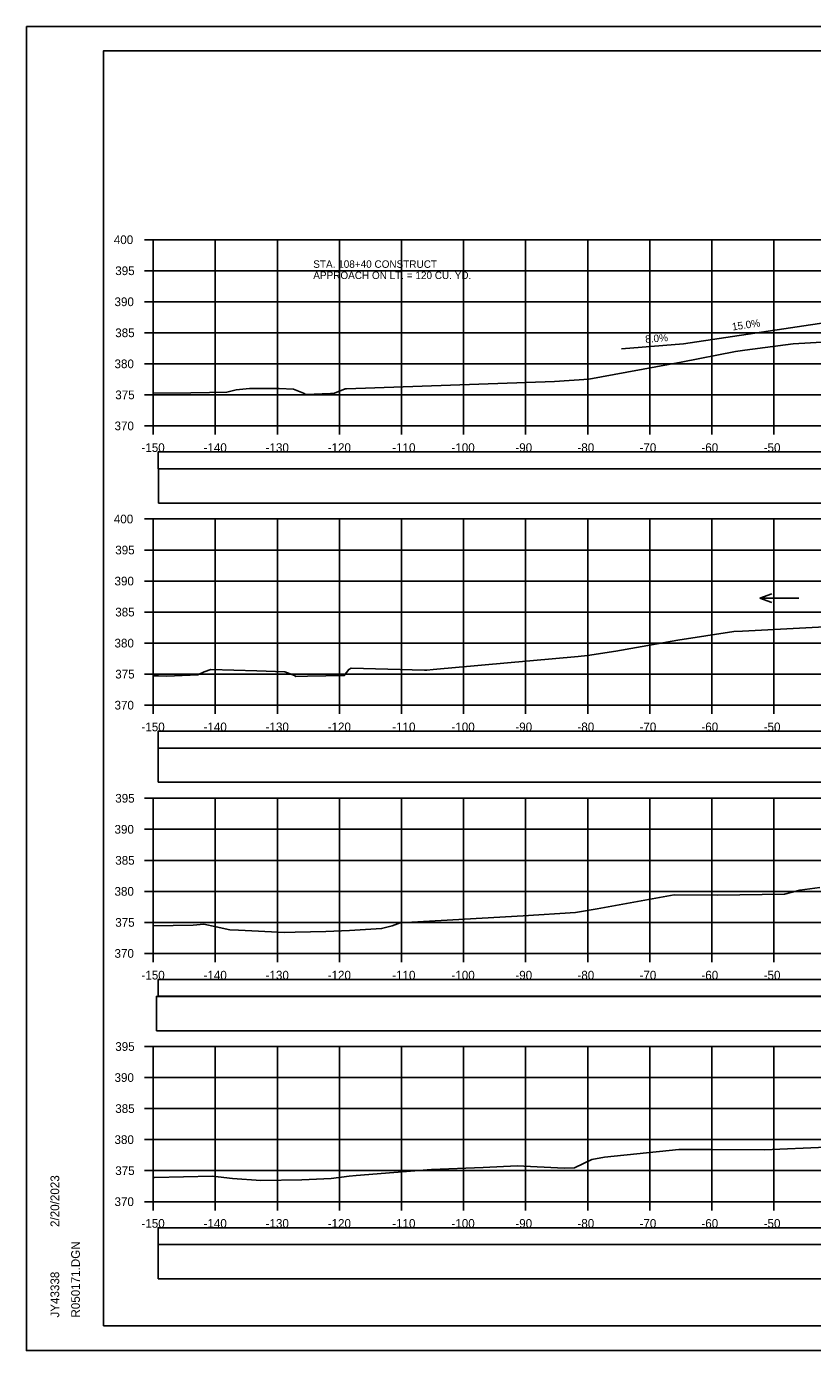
# Model space of a CAD drawing. Extents: x -37291014 to -37290680, y -936053 to -933067.
# Drawn here: x -37291013.5 to -37290886.9, y -934559.9 to -934346.6 of the extents above; entities that cross this region are included whole.
import ezdxf

# ---------------------------------------------------------------- set-up
doc = ezdxf.new("R2010")
doc.units = 0
for name, color, linetype in [('Default', 7, 'Continuous'), ('R_Axis', 7, 'Continuous'), ('R_Axis Annot', 7, 'Continuous'), ('R_Border', 7, 'Continuous'), ('R_Drive', 7, 'Continuous'), ('R_Exist Surface', 7, 'Continuous'), ('R_Grid', 7, 'Continuous'), ('R_No Plot', 7, 'Continuous'), ('R_Water Annot', 7, 'Continuous'), ('R_Xsect Elev', 7, 'Continuous')]:
    doc.layers.add(name, color=color, linetype=linetype)

msp = doc.modelspace()

# ---------------------------------------------------------------- linework, layer by layer
at = {"layer": 'Default'}
for points in [[(-37290992.31, -934417.86), (-37290693.89, -934417.86), (-37290693.89, -934415.16), (-37290992.31, -934415.16)], [(-37290992.26, -934423.39), (-37290693.84, -934423.39), (-37290693.84, -934417.86), (-37290992.26, -934417.86)], [(-37290992.31, -934462.86), (-37290693.89, -934462.86), (-37290693.89, -934460.16), (-37290992.31, -934460.16)], [(-37290992.31, -934468.39), (-37290693.89, -934468.39), (-37290693.89, -934462.86), (-37290992.31, -934462.86)], [(-37290992.31, -934502.86), (-37290693.89, -934502.86), (-37290693.89, -934500.16), (-37290992.31, -934500.16)], [(-37290992.58, -934508.41), (-37290694.16, -934508.41), (-37290694.16, -934502.89), (-37290992.58, -934502.89)], [(-37290992.31, -934542.86), (-37290693.89, -934542.86), (-37290693.89, -934540.16), (-37290992.31, -934540.16)], [(-37290992.31, -934548.39), (-37290693.89, -934548.39), (-37290693.89, -934542.86), (-37290992.31, -934542.86)]]:
    msp.add_lwpolyline(points, close=True, dxfattribs=at)
at = {"layer": 'R_Axis'}
for p, q in [((-37290994.5, -934380.96), (-37290993.1, -934380.96)), ((-37290993.1, -934410.96), (-37290993.1, -934380.96)), ((-37290994.5, -934385.96), (-37290993.1, -934385.96)), ((-37290994.5, -934390.96), (-37290993.1, -934390.96)), ((-37290994.5, -934395.96), (-37290993.1, -934395.96)), ((-37290994.5, -934400.96), (-37290993.1, -934400.96)), ((-37290994.5, -934405.96), (-37290993.1, -934405.96)), ((-37290994.5, -934410.96), (-37290993.1, -934410.96)), ((-37290993.1, -934410.96), (-37290693.1, -934410.96)), ((-37290993.1, -934412.36), (-37290993.1, -934410.96)), ((-37290983.1, -934412.36), (-37290983.1, -934410.96)), ((-37290973.1, -934412.36), (-37290973.1, -934410.96)), ((-37290963.1, -934412.36), (-37290963.1, -934410.96)), ((-37290953.1, -934412.36), (-37290953.1, -934410.96)), ((-37290943.1, -934412.36), (-37290943.1, -934410.96)), ((-37290933.1, -934412.36), (-37290933.1, -934410.96)), ((-37290923.1, -934412.36), (-37290923.1, -934410.96)), ((-37290913.1, -934412.36), (-37290913.1, -934410.96)), ((-37290903.1, -934412.36), (-37290903.1, -934410.96)), ((-37290893.1, -934412.36), (-37290893.1, -934410.96)), ((-37290994.5, -934425.96), (-37290993.1, -934425.96)), ((-37290993.1, -934455.96), (-37290993.1, -934425.96)), ((-37290994.5, -934430.96), (-37290993.1, -934430.96)), ((-37290994.5, -934435.96), (-37290993.1, -934435.96)), ((-37290994.5, -934440.96), (-37290993.1, -934440.96)), ((-37290994.5, -934445.96), (-37290993.1, -934445.96)), ((-37290994.5, -934450.96), (-37290993.1, -934450.96)), ((-37290994.5, -934455.96), (-37290993.1, -934455.96)), ((-37290993.1, -934455.96), (-37290693.1, -934455.96)), ((-37290993.1, -934457.36), (-37290993.1, -934455.96)), ((-37290983.1, -934457.36), (-37290983.1, -934455.96)), ((-37290973.1, -934457.36), (-37290973.1, -934455.96)), ((-37290963.1, -934457.36), (-37290963.1, -934455.96)), ((-37290953.1, -934457.36), (-37290953.1, -934455.96)), ((-37290943.1, -934457.36), (-37290943.1, -934455.96)), ((-37290933.1, -934457.36), (-37290933.1, -934455.96)), ((-37290923.1, -934457.36), (-37290923.1, -934455.96)), ((-37290913.1, -934457.36), (-37290913.1, -934455.96)), ((-37290903.1, -934457.36), (-37290903.1, -934455.96)), ((-37290893.1, -934457.36), (-37290893.1, -934455.96)), ((-37290994.5, -934470.96), (-37290993.1, -934470.96)), ((-37290993.1, -934495.96), (-37290993.1, -934470.96)), ((-37290994.5, -934475.96), (-37290993.1, -934475.96)), ((-37290994.5, -934480.96), (-37290993.1, -934480.96)), ((-37290994.5, -934485.96), (-37290993.1, -934485.96)), ((-37290994.5, -934490.96), (-37290993.1, -934490.96)), ((-37290994.5, -934495.96), (-37290993.1, -934495.96)), ((-37290993.1, -934495.96), (-37290693.1, -934495.96)), ((-37290993.1, -934497.36), (-37290993.1, -934495.96)), ((-37290983.1, -934497.36), (-37290983.1, -934495.96)), ((-37290973.1, -934497.36), (-37290973.1, -934495.96)), ((-37290963.1, -934497.36), (-37290963.1, -934495.96)), ((-37290953.1, -934497.36), (-37290953.1, -934495.96)), ((-37290943.1, -934497.36), (-37290943.1, -934495.96)), ((-37290933.1, -934497.36), (-37290933.1, -934495.96)), ((-37290923.1, -934497.36), (-37290923.1, -934495.96)), ((-37290913.1, -934497.36), (-37290913.1, -934495.96)), ((-37290903.1, -934497.36), (-37290903.1, -934495.96)), ((-37290893.1, -934497.36), (-37290893.1, -934495.96)), ((-37290994.5, -934510.96), (-37290993.1, -934510.96)), ((-37290993.1, -934535.96), (-37290993.1, -934510.96)), ((-37290994.5, -934515.96), (-37290993.1, -934515.96)), ((-37290994.5, -934520.96), (-37290993.1, -934520.96)), ((-37290994.5, -934525.96), (-37290993.1, -934525.96)), ((-37290994.5, -934530.96), (-37290993.1, -934530.96)), ((-37290994.5, -934535.96), (-37290993.1, -934535.96)), ((-37290993.1, -934535.96), (-37290693.1, -934535.96)), ((-37290993.1, -934537.36), (-37290993.1, -934535.96)), ((-37290983.1, -934537.36), (-37290983.1, -934535.96)), ((-37290973.1, -934537.36), (-37290973.1, -934535.96)), ((-37290963.1, -934537.36), (-37290963.1, -934535.96)), ((-37290953.1, -934537.36), (-37290953.1, -934535.96)), ((-37290943.1, -934537.36), (-37290943.1, -934535.96)), ((-37290933.1, -934537.36), (-37290933.1, -934535.96)), ((-37290923.1, -934537.36), (-37290923.1, -934535.96)), ((-37290913.1, -934537.36), (-37290913.1, -934535.96)), ((-37290903.1, -934537.36), (-37290903.1, -934535.96)), ((-37290893.1, -934537.36), (-37290893.1, -934535.96))]:
    msp.add_line(p, q, dxfattribs=at)
at = {"layer": 'R_Border'}
for p, q in [((-37291001.1, -934350.5), (-37290684.92, -934350.5)), ((-37291001.1, -934555.96), (-37291001.1, -934350.5)), ((-37291001.1, -934555.96), (-37291001.1, -934555.96)), ((-37290684.92, -934555.96), (-37291001.1, -934555.96))]:
    msp.add_line(p, q, dxfattribs=at)
at = {"layer": 'R_Drive'}
for p, q in [((-37290883.6, -934394.14), (-37290907.68, -934397.75)), ((-37290907.68, -934397.75), (-37290917.68, -934398.55))]:
    msp.add_line(p, q, dxfattribs=at)
at = {"layer": 'R_Exist Surface'}
for points in [[(-37290993.1, -934405.69), (-37290987.06, -934405.63), (-37290984.01, -934405.57), (-37290981.22, -934405.52), (-37290979.71, -934405.13), (-37290977.61, -934404.92), (-37290972.83, -934404.94), (-37290970.52, -934405.03), (-37290968.88, -934405.66), (-37290968.49, -934405.92), (-37290964.51, -934405.74), (-37290964.06, -934405.72), (-37290962.29, -934405.02), (-37290962.25, -934405), (-37290961.94, -934404.99), (-37290928.45, -934403.8), (-37290922.9, -934403.41), (-37290908.07, -934400.67), (-37290899.27, -934398.95), (-37290897.77, -934398.77), (-37290890.03, -934397.76), (-37290876.03, -934396.95)], [(-37290993.1, -934451.24), (-37290992.23, -934451.25), (-37290990.91, -934451.26), (-37290985.89, -934451.09), (-37290984.87, -934450.58), (-37290983.79, -934450.23), (-37290976.39, -934450.4), (-37290971.9, -934450.56), (-37290970.36, -934451.19), (-37290970.12, -934451.33), (-37290968.23, -934451.29), (-37290962.32, -934451.18), (-37290961.59, -934450.2), (-37290961.2, -934450.02), (-37290949.41, -934450.33), (-37290949.32, -934450.33), (-37290949.01, -934450.3), (-37290947.98, -934450.21), (-37290924.65, -934448.12), (-37290923.14, -934447.98), (-37290918.58, -934447.27), (-37290908.58, -934445.51), (-37290899.59, -934444.1), (-37290898.17, -934444.06), (-37290872.69, -934442.7)], [(-37290993.1, -934451.24), (-37290992.23, -934451.25), (-37290990.91, -934451.26), (-37290985.89, -934451.09), (-37290984.87, -934450.58), (-37290983.79, -934450.23), (-37290976.39, -934450.4), (-37290971.9, -934450.56), (-37290970.36, -934451.19), (-37290970.12, -934451.33), (-37290968.23, -934451.29), (-37290962.32, -934451.18), (-37290961.59, -934450.2), (-37290961.2, -934450.02), (-37290949.41, -934450.33), (-37290949.32, -934450.33), (-37290949.01, -934450.3), (-37290947.98, -934450.21), (-37290924.65, -934448.12), (-37290923.14, -934447.98), (-37290918.58, -934447.27), (-37290908.58, -934445.51), (-37290899.59, -934444.1), (-37290898.17, -934444.06), (-37290872.69, -934442.7)], [(-37290993.1, -934491.51), (-37290986.65, -934491.42), (-37290984.93, -934491.27), (-37290982.96, -934491.65), (-37290980.76, -934492.14), (-37290979.33, -934492.19), (-37290971.9, -934492.59), (-37290970.21, -934492.55), (-37290965.3, -934492.43), (-37290961.49, -934492.27), (-37290956.32, -934491.95), (-37290954.62, -934491.5), (-37290953.3, -934491.01), (-37290933.52, -934489.9), (-37290925.07, -934489.36), (-37290921.57, -934488.75), (-37290909.2, -934486.52), (-37290902.21, -934486.57), (-37290891.38, -934486.43), (-37290888.95, -934485.77), (-37290885.7, -934485.35)], [(-37290993.1, -934491.51), (-37290986.65, -934491.42), (-37290984.93, -934491.27), (-37290982.96, -934491.65), (-37290980.76, -934492.14), (-37290979.33, -934492.19), (-37290971.9, -934492.59), (-37290970.21, -934492.55), (-37290965.3, -934492.43), (-37290961.49, -934492.27), (-37290956.32, -934491.95), (-37290954.62, -934491.5), (-37290953.3, -934491.01), (-37290933.52, -934489.9), (-37290925.07, -934489.36), (-37290921.57, -934488.75), (-37290909.2, -934486.52), (-37290902.21, -934486.57), (-37290891.38, -934486.43), (-37290888.95, -934485.77), (-37290885.7, -934485.35)], [(-37290993.1, -934532.08), (-37290992.87, -934532.08), (-37290983.52, -934531.87), (-37290980.31, -934532.2), (-37290975.75, -934532.57), (-37290969.18, -934532.45), (-37290964.44, -934532.25), (-37290961.51, -934531.83), (-37290960.41, -934531.73), (-37290948.25, -934530.76), (-37290939.96, -934530.43), (-37290934.45, -934530.2), (-37290926.9, -934530.54), (-37290925.25, -934530.48), (-37290922.42, -934529.15), (-37290920.42, -934528.8), (-37290908.41, -934527.54), (-37290903.24, -934527.55), (-37290894.61, -934527.59), (-37290884.69, -934527.15)], [(-37290993.1, -934532.08), (-37290992.87, -934532.08), (-37290983.52, -934531.87), (-37290980.31, -934532.2), (-37290975.75, -934532.57), (-37290969.18, -934532.45), (-37290964.44, -934532.25), (-37290961.51, -934531.83), (-37290960.41, -934531.73), (-37290948.25, -934530.76), (-37290939.96, -934530.43), (-37290934.45, -934530.2), (-37290926.9, -934530.54), (-37290925.25, -934530.48), (-37290922.42, -934529.15), (-37290920.42, -934528.8), (-37290908.41, -934527.54), (-37290903.24, -934527.55), (-37290894.61, -934527.59), (-37290884.69, -934527.15)]]:
    msp.add_lwpolyline(points, dxfattribs=at)
at = {"layer": 'R_Grid'}
for p, q in [((-37290993.1, -934380.96), (-37290693.1, -934380.96)), ((-37290993.1, -934410.96), (-37290993.1, -934380.96)), ((-37290983.1, -934410.96), (-37290983.1, -934380.96)), ((-37290973.1, -934410.96), (-37290973.1, -934380.96)), ((-37290963.1, -934410.96), (-37290963.1, -934380.96)), ((-37290953.1, -934410.96), (-37290953.1, -934380.96)), ((-37290943.1, -934410.96), (-37290943.1, -934380.96)), ((-37290933.1, -934410.96), (-37290933.1, -934380.96)), ((-37290923.1, -934410.96), (-37290923.1, -934380.96)), ((-37290913.1, -934410.96), (-37290913.1, -934380.96)), ((-37290903.1, -934410.96), (-37290903.1, -934380.96)), ((-37290893.1, -934410.96), (-37290893.1, -934380.96)), ((-37290993.1, -934385.96), (-37290693.1, -934385.96)), ((-37290993.1, -934390.96), (-37290693.1, -934390.96)), ((-37290993.1, -934395.96), (-37290693.1, -934395.96)), ((-37290993.1, -934400.96), (-37290693.1, -934400.96)), ((-37290993.1, -934405.96), (-37290693.1, -934405.96)), ((-37290993.1, -934410.96), (-37290693.1, -934410.96)), ((-37290993.1, -934425.96), (-37290693.1, -934425.96)), ((-37290993.1, -934455.96), (-37290993.1, -934425.96)), ((-37290983.1, -934455.96), (-37290983.1, -934425.96)), ((-37290973.1, -934455.96), (-37290973.1, -934425.96)), ((-37290963.1, -934455.96), (-37290963.1, -934425.96)), ((-37290953.1, -934455.96), (-37290953.1, -934425.96)), ((-37290943.1, -934455.96), (-37290943.1, -934425.96)), ((-37290933.1, -934455.96), (-37290933.1, -934425.96)), ((-37290923.1, -934455.96), (-37290923.1, -934425.96)), ((-37290913.1, -934455.96), (-37290913.1, -934425.96)), ((-37290903.1, -934455.96), (-37290903.1, -934425.96)), ((-37290893.1, -934455.96), (-37290893.1, -934425.96)), ((-37290993.1, -934430.96), (-37290693.1, -934430.96)), ((-37290993.1, -934435.96), (-37290693.1, -934435.96)), ((-37290993.1, -934440.96), (-37290693.1, -934440.96)), ((-37290993.1, -934445.96), (-37290693.1, -934445.96)), ((-37290993.1, -934450.96), (-37290693.1, -934450.96)), ((-37290993.1, -934455.96), (-37290693.1, -934455.96)), ((-37290993.1, -934470.96), (-37290693.1, -934470.96)), ((-37290993.1, -934495.96), (-37290993.1, -934470.96)), ((-37290983.1, -934495.96), (-37290983.1, -934470.96)), ((-37290973.1, -934495.96), (-37290973.1, -934470.96)), ((-37290963.1, -934495.96), (-37290963.1, -934470.96)), ((-37290953.1, -934495.96), (-37290953.1, -934470.96)), ((-37290943.1, -934495.96), (-37290943.1, -934470.96)), ((-37290933.1, -934495.96), (-37290933.1, -934470.96)), ((-37290923.1, -934495.96), (-37290923.1, -934470.96)), ((-37290913.1, -934495.96), (-37290913.1, -934470.96)), ((-37290903.1, -934495.96), (-37290903.1, -934470.96)), ((-37290893.1, -934495.96), (-37290893.1, -934470.96)), ((-37290993.1, -934475.96), (-37290693.1, -934475.96)), ((-37290993.1, -934480.96), (-37290693.1, -934480.96)), ((-37290993.1, -934485.96), (-37290693.1, -934485.96)), ((-37290993.1, -934490.96), (-37290693.1, -934490.96)), ((-37290993.1, -934495.96), (-37290693.1, -934495.96)), ((-37290993.1, -934510.96), (-37290693.1, -934510.96)), ((-37290993.1, -934535.96), (-37290993.1, -934510.96)), ((-37290983.1, -934535.96), (-37290983.1, -934510.96)), ((-37290973.1, -934535.96), (-37290973.1, -934510.96)), ((-37290963.1, -934535.96), (-37290963.1, -934510.96)), ((-37290953.1, -934535.96), (-37290953.1, -934510.96)), ((-37290943.1, -934535.96), (-37290943.1, -934510.96)), ((-37290933.1, -934535.96), (-37290933.1, -934510.96)), ((-37290923.1, -934535.96), (-37290923.1, -934510.96)), ((-37290913.1, -934535.96), (-37290913.1, -934510.96)), ((-37290903.1, -934535.96), (-37290903.1, -934510.96)), ((-37290893.1, -934535.96), (-37290893.1, -934510.96)), ((-37290993.1, -934515.96), (-37290693.1, -934515.96)), ((-37290993.1, -934520.96), (-37290693.1, -934520.96)), ((-37290993.1, -934525.96), (-37290693.1, -934525.96)), ((-37290993.1, -934530.96), (-37290693.1, -934530.96)), ((-37290993.1, -934535.96), (-37290693.1, -934535.96))]:
    msp.add_line(p, q, dxfattribs=at)
at = {"layer": 'R_No Plot'}
for p, q in [((-37291013.5, -934346.6), (-37290680.17, -934346.6)), ((-37291013.5, -934559.94), (-37290680.17, -934559.94))]:
    msp.add_line(p, q, dxfattribs=at)
for points in [[(-37291013.51, -934346.6), (-37290680.17, -934346.6), (-37290680.17, -934559.94), (-37291013.51, -934559.94)], [(-37290767.18, -934350.5), (-37290747.56, -934350.5), (-37290747.56, -934360.38), (-37290731.45, -934360.38), (-37290708.25, -934360.38), (-37290708.25, -934384.71), (-37290684.92, -934384.71), (-37290684.92, -934555.96), (-37291001.1, -934555.96), (-37291001.1, -934350.5)]]:
    msp.add_lwpolyline(points, close=True, dxfattribs=at)
at = {"layer": 'R_Water Annot'}
for p, q in [((-37290895.39, -934438.72), (-37290893.47, -934438.02)), ((-37290889.1, -934438.72), (-37290895.39, -934438.72)), ((-37290895.39, -934438.72), (-37290893.47, -934439.42))]:
    msp.add_line(p, q, dxfattribs=at)

# ---------------------------------------------------------------- texts
at = {"layer": 'R_Axis Annot'}
for s, p in [('400', (-37290999.44, -934381.66)), ('395', (-37290999.21, -934386.66)), ('390', (-37290999.33, -934391.66)), ('385', (-37290999.21, -934396.66)), ('380', (-37290999.33, -934401.66)), ('375', (-37290999.21, -934406.66)), ('370', (-37290999.33, -934411.66)), ('-150', (-37290994.99, -934415.16)), ('-140', (-37290984.99, -934415.16)), ('-130', (-37290974.99, -934415.16)), ('-120', (-37290964.99, -934415.16)), ('-110', (-37290954.6, -934415.16)), ('-100', (-37290945.05, -934415.16)), ('-90', (-37290934.76, -934415.16)), ('-80', (-37290924.76, -934415.16)), ('-70', (-37290914.76, -934415.16)), ('-60', (-37290904.79, -934415.16)), ('-50', (-37290894.76, -934415.16)), ('400', (-37290999.44, -934426.66)), ('395', (-37290999.21, -934431.66)), ('390', (-37290999.33, -934436.66)), ('385', (-37290999.21, -934441.66)), ('380', (-37290999.33, -934446.66)), ('375', (-37290999.21, -934451.66)), ('370', (-37290999.33, -934456.66)), ('-150', (-37290994.99, -934460.16)), ('-140', (-37290984.99, -934460.16)), ('-130', (-37290974.99, -934460.16)), ('-120', (-37290964.99, -934460.16)), ('-110', (-37290954.6, -934460.16)), ('-100', (-37290945.05, -934460.16)), ('-90', (-37290934.76, -934460.16)), ('-80', (-37290924.76, -934460.16)), ('-70', (-37290914.76, -934460.16)), ('-60', (-37290904.79, -934460.16)), ('-50', (-37290894.76, -934460.16)), ('395', (-37290999.21, -934471.66)), ('390', (-37290999.33, -934476.66)), ('385', (-37290999.21, -934481.66)), ('380', (-37290999.33, -934486.66)), ('375', (-37290999.21, -934491.66)), ('370', (-37290999.33, -934496.66)), ('-150', (-37290994.99, -934500.16)), ('-140', (-37290984.99, -934500.16)), ('-130', (-37290974.99, -934500.16)), ('-120', (-37290964.99, -934500.16)), ('-110', (-37290954.6, -934500.16)), ('-100', (-37290945.05, -934500.16)), ('-90', (-37290934.76, -934500.16)), ('-80', (-37290924.76, -934500.16)), ('-70', (-37290914.76, -934500.16)), ('-60', (-37290904.79, -934500.16)), ('-50', (-37290894.76, -934500.16)), ('395', (-37290999.21, -934511.66)), ('390', (-37290999.33, -934516.66)), ('385', (-37290999.21, -934521.66)), ('380', (-37290999.33, -934526.66)), ('375', (-37290999.21, -934531.66)), ('370', (-37290999.33, -934536.66)), ('-150', (-37290994.99, -934540.16)), ('-140', (-37290984.99, -934540.16)), ('-130', (-37290974.99, -934540.16)), ('-120', (-37290964.99, -934540.16)), ('-110', (-37290954.6, -934540.16)), ('-100', (-37290945.05, -934540.16)), ('-90', (-37290934.76, -934540.16)), ('-80', (-37290924.76, -934540.16)), ('-70', (-37290914.76, -934540.16)), ('-60', (-37290904.79, -934540.16)), ('-50', (-37290894.76, -934540.16))]:
    msp.add_text(s, height=1.4, dxfattribs=at).set_placement(p)
at = {"layer": 'R_Border'}
for s, p in [('2/20/2023', (-37291008.24, -934540.03)), ('R050171.DGN', (-37291004.91, -934554.63)), ('JY43338', (-37291008.24, -934554.63))]:
    msp.add_text(s, height=1.4, rotation=90, dxfattribs=at).set_placement(p)
at = {"layer": 'R_Water Annot'}
for s, p in [('STA. 108+40 CONSTRUCT', (-37290967.31, -934385.49)), ('APPROACH ON LT. = 120 CU. YD.', (-37290967.31, -934387.29))]:
    msp.add_text(s, height=1.2, dxfattribs=at).set_placement(p)
at = {"layer": 'R_Xsect Elev'}
for s, rotation, p in [('15.0%', 8.5308, (-37290899.77, -934395.6)), ('8.0%', 4.5739, (-37290913.79, -934397.59))]:
    msp.add_text(s, height=1.2, rotation=rotation, dxfattribs=at).set_placement(p)

doc.saveas('drawing.dxf')
